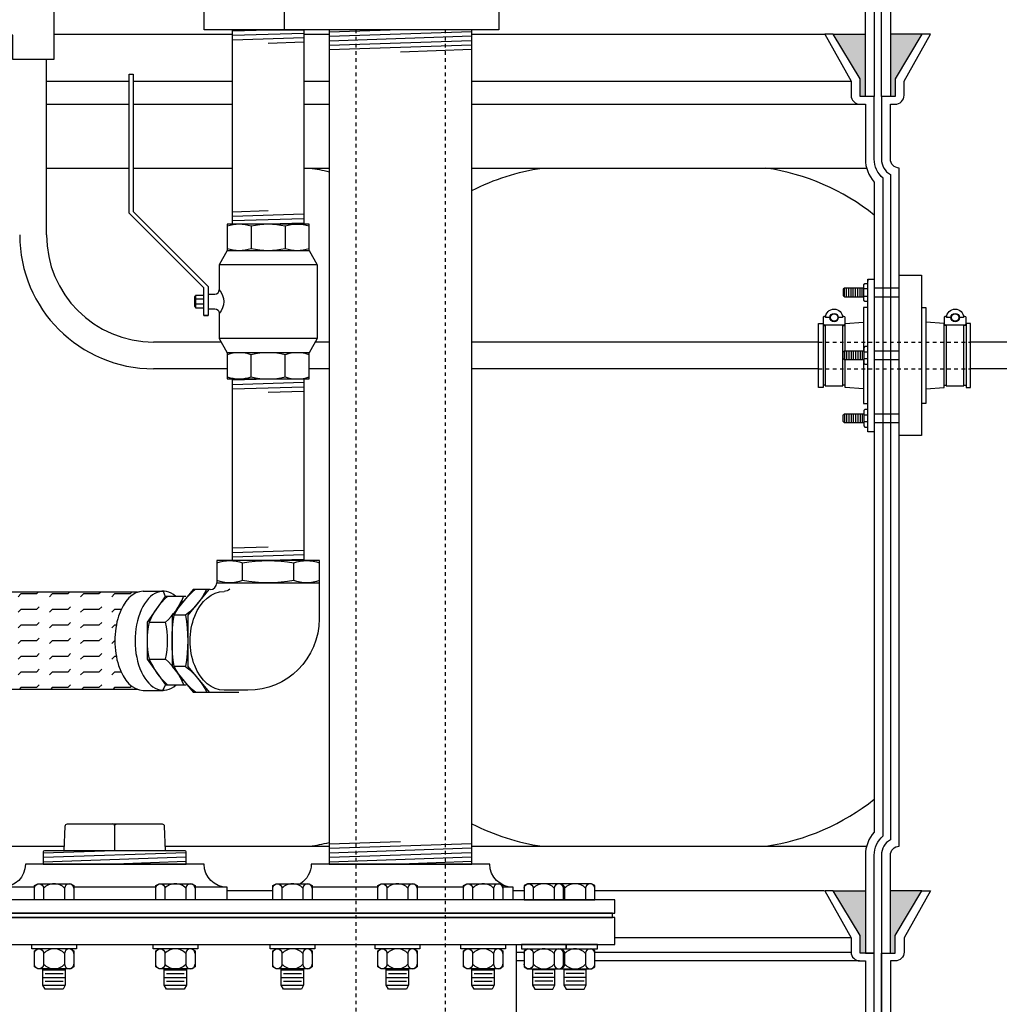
# Model space of a CAD drawing. Extents: x -169 to 7270, y -140 to 2984.
# Tile 437 of 656: x 1868 to 1896, y 919 to 946. Entities that reach past the tile are written whole.
import ezdxf

# ---------------------------------------------------------------- set-up
doc = ezdxf.new("R2010")
doc.units = 0
doc.header["$MEASUREMENT"] = 0
doc.header["$PDSIZE"] = 1
doc.linetypes.add('HIDDEN5', pattern=[0.05, 0.025, -0.025])
doc.layers.get('DEFPOINTS').update_dxf_attribs({"linetype": 'CONTINUOUS'})
for name, color, linetype in [('BOOT-CONDUIT', 1, 'CONTINUOUS'), ('CONDUIT', 2, 'CONTINUOUS'), ('DIM', 3, 'CONTINUOUS'), ('FLEXHOSE-2', 3, 'CONTINUOUS'), ('FLEXHOSE-2-HATCH', 2, 'CONTINUOUS'), ('FRP-COLLAR', 1, 'CONTINUOUS'), ('FRP-SUMP', 2, 'CONTINUOUS'), ('GALV-2-ELL', 3, 'CONTINUOUS'), ('GALV-2-PIPE', 3, 'CONTINUOUS'), ('GALV-2-VALVE', 3, 'CONTINUOUS'), ('GALV-4-PIPE', 4, 'CONTINUOUS'), ('PEAGRAVEL-HATCH', 3, 'CONTINUOUS'), ('SUB-PUMP', 4, 'CONTINUOUS'), ('TANK-BUNG-OPENING-4', 3, 'CONTINUOUS'), ('TANK-MANWAY', 5, 'CONTINUOUS'), ('TANK-MANWAY-BOLT', 7, 'CONTINUOUS')]:
    doc.layers.add(name, color=color, linetype=linetype)
doc.styles.add('SIMPLEX', font='simplex')
doc.dimstyles.new('DIM64', dxfattribs={"dimscale": 64, "dimtxt": 0.09375, "dimasz": 0.09375, "dimexe": 0.0625, "dimexo": 0.0625, "dimgap": 0.046875, "dimtad": 1, "dimdec": 4, "dimzin": 3, "dimdsep": 46, "dimlunit": 4, "dimtxsty": 'SIMPLEX', "dimcen": 0, "dimclrd": 256, "dimclre": 256, "dimclrt": 256, "dimadec": 0, "dimazin": 0, "dimtfac": 1, "dimtdec": 4, "dimtmove": 0, "dimatfit": 3, "dimfxl": 1, "dimfrac": 2, "dimtolj": 1, "dimtzin": 0, "dimarcsym": 0})

# ---------------------------------------------------------------- blocks, each defined once
blk = doc.blocks.new('*D113')
at = {"layer": 'DEFPOINTS', "color": 0, "transparency": 16777216}
for p in [(1368.547, 978.296), (2031.773, 978.015), (1368.547, 700.523)]:
    blk.add_point(p, dxfattribs=at)
at = {"layer": 'DIM', "lineweight": -2, "transparency": 16777216}
for p, q in [((1368.547, 974.296), (1368.547, 696.523)), ((2031.773, 974.015), (2031.773, 696.523)), ((2025.773, 700.523), (1374.547, 700.523))]:
    blk.add_line(p, q, dxfattribs=at)
at = {"layer": 'DIM', "transparency": 16777216}
for points in [[(1374.547, 701.523), (1374.547, 699.523), (1368.547, 700.523)], [(2025.773, 701.523), (2025.773, 699.523), (2031.773, 700.523)]]:
    blk.add_solid(points, dxfattribs=at)
at = {"layer": 'DIM', "transparency": 16777216, "insert": (1700.16, 708.095), "char_height": 6, "attachment_point": 5, "style": 'SIMPLEX'}
blk.add_mtext('\\A1;55\'-3 1/4" (F.V. TANK SLAB)', dxfattribs=at)

msp = doc.modelspace()

# ---------------------------------------------------------------- hatches: boundary and pattern name
at = {"layer": 'FLEXHOSE-2-HATCH', "linetype": 'Continuous'}
h = msp.add_hatch(dxfattribs=at)
h.set_pattern_fill('FLEX', color=256, scale=1.75, angle=180, style=0)
h.set_pattern_definition([(180, (479.41583, 928.7775), (1e-13, -0.4375), [0.4375, -0.4375]), (225, (478.97833, 928.7775), (1e-13, -0.4375), [0.109375, -0.39996843, 0.109375, -0.61871843])])
edge = h.paths.add_edge_path()
edge.add_ellipse((1871.90129, 928.77749), major_axis=(0, 1.388), ratio=0.56943366, start_angle=371.528606, end_angle=528.471394, ccw=False)
edge.add_line((1871.74332, 930.13749), (1866.08249, 930.13749))
edge.add_ellipse((1866.08249, 928.77749), major_axis=(0, -1.36), ratio=0.58361635, start_angle=180, end_angle=360)
edge.add_line((1866.08249, 927.41749), (1871.74332, 927.41749))
at = {"layer": 'FRP-SUMP'}
for points in [[(1891.222, 945.77096), (1892.122, 945.77096), (1892.122, 944.02096), (1891.972, 944.02096), (1891.972, 944.52096)], [(1892.822, 945.77096), (1893.70545, 945.77096), (1892.95545, 944.52096), (1892.95545, 944.02096), (1892.822, 944.02096)], [(1891.222, 921.77328), (1892.122, 921.77328), (1892.122, 920.02328), (1891.972, 920.02328), (1891.972, 920.52328)], [(1892.822, 921.77328), (1893.70545, 921.77328), (1892.95545, 920.52328), (1892.95545, 920.02328), (1892.822, 920.02328)]]:
    msp.add_hatch(color=256, dxfattribs=at).paths.add_polyline_path(points)
at = {"layer": 'PEAGRAVEL-HATCH'}
h = msp.add_hatch(dxfattribs=at)
h.set_pattern_fill('AR-SAND', color=256, scale=7.5, style=0)
h.set_pattern_definition([(37.5, (1889.872, 854.523), (-0.47245, 14.4512), [0, -11.4, 0, -12.75, 0, -12.1875]), (7.5, (1889.872, 854.523), (13.2733, 21.166), [0, -6.15, 0, -10.275, 0, -3.9375]), (327.5, (1880.647, 854.523), (23.3561, 0.0424), [0, -3.75, 0, -13.5, 0, -17.625]), (317.5, (1880.647, 854.523), (22.546, 6.5826), [0, -1.875, 0, -8.85, 0, -10.125])])
edge = h.paths.add_edge_path()
edge.add_line((1987.33799, 978.01471), (1896.9817, 978.01471))
edge.add_line((1896.9817, 978.01471), (1896.9817, 976.75093))
edge.add_line((1896.9817, 976.75093), (1896.96718, 973.7036))
edge.add_line((1896.96718, 973.7036), (1892.83605, 973.7036))
edge.add_line((1892.83605, 973.7036), (1892.83605, 930.05404))
edge.add_line((1892.83605, 930.05404), (1890.12181, 930.05404))
edge.add_arc((1890.77101, 930.05404), 0.6492, 180, 270)
edge.add_line((1890.77101, 929.40484), (1890.77101, 929.05328))
edge.add_line((1890.77101, 929.05328), (1893.58221, 929.05328))
edge.add_arc((1893.58221, 923.05328), 6, 0, 90, ccw=False)
edge.add_line((1899.58221, 923.05328), (1899.58221, 915.52328))
edge.add_line((1899.58221, 915.52328), (1900.62181, 915.52328))
edge.add_line((1900.62181, 915.52328), (1901.62181, 917.52328))
edge.add_line((1901.62181, 917.52328), (1906.62181, 917.52328))
edge.add_line((1906.62181, 917.52328), (1907.62181, 915.52328))
edge.add_line((1907.62181, 915.52328), (1912.15783, 915.52328))
edge.add_arc((1909.30536, 854.52328), 61.06666, 0, 87.3226925, ccw=False)
edge.add_line((1970.37201, 854.52328), (1972.12819, 854.52328))
edge.add_line((1972.12819, 854.52328), (1997.52254, 946.07721))
edge.add_line((1997.52254, 946.07721), (1987.33799, 946.07721))
edge.add_line((1987.33799, 946.07721), (1987.33799, 978.01471))

# ---------------------------------------------------------------- linework, layer by layer
at = {"layer": 'BOOT-CONDUIT', "color": 7}
for p, q in [((1891.53406, 938.40993), (1891.53406, 938.65743)), ((1891.59656, 938.40993), (1891.59656, 938.65743)), ((1891.65906, 938.40993), (1891.65906, 938.65743)), ((1891.72156, 938.40993), (1891.72156, 938.65743)), ((1891.78406, 938.40993), (1891.78406, 938.65743)), ((1891.84656, 938.40993), (1891.84656, 938.65743)), ((1891.90906, 938.40993), (1891.90906, 938.65743)), ((1891.97156, 938.40993), (1891.97156, 938.65743)), ((1892.03406, 938.40993), (1892.03406, 938.65743)), ((1892.18905, 938.63317), (1892.08312, 938.63317)), ((1893.072, 938.65753), (1892.372, 938.65753)), ((1892.08312, 938.43418), (1892.18905, 938.43418)), ((1892.372, 938.41003), (1893.072, 938.41003)), ((1891.53406, 936.89585), (1891.53406, 936.64835)), ((1891.59656, 936.89585), (1891.59656, 936.64835)), ((1891.65906, 936.89585), (1891.65906, 936.64835)), ((1891.72156, 936.89585), (1891.72156, 936.64835)), ((1891.78406, 936.89585), (1891.78406, 936.64835)), ((1891.84656, 936.89585), (1891.84656, 936.64835)), ((1891.90906, 936.89585), (1891.90906, 936.64835)), ((1891.97156, 936.89585), (1891.97156, 936.64835)), ((1892.03406, 936.89585), (1892.03406, 936.64835)), ((1892.08312, 936.8716), (1892.18905, 936.8716)), ((1892.18905, 936.67261), (1892.08312, 936.67261)), ((1892.372, 936.89575), (1893.072, 936.89575)), ((1893.072, 936.64825), (1892.372, 936.64825)), ((1891.53406, 935.13428), (1891.53406, 934.88678)), ((1891.59656, 935.13428), (1891.59656, 934.88678)), ((1891.65906, 935.13428), (1891.65906, 934.88678)), ((1891.72156, 935.13428), (1891.72156, 934.88678)), ((1891.78406, 935.13428), (1891.78406, 934.88678)), ((1891.84656, 935.13428), (1891.84656, 934.88678)), ((1891.90906, 935.13428), (1891.90906, 934.88678)), ((1891.97156, 935.13428), (1891.97156, 934.88678)), ((1892.03406, 935.13428), (1892.03406, 934.88678)), ((1892.08312, 935.11002), (1892.18905, 935.11002)), ((1892.372, 935.13418), (1893.072, 935.13418)), ((1892.18905, 934.91103), (1892.08312, 934.91103)), ((1893.072, 934.88668), (1892.372, 934.88668))]:
    msp.add_line(p, q, dxfattribs=at)
at = {"layer": 'BOOT-CONDUIT', "linetype": 'Continuous'}
for p, q in [((1890.9359, 937.60742), (1890.99778, 937.60742)), ((1891.49278, 937.60742), (1891.55465, 937.60742)), ((1894.38702, 937.60742), (1894.32514, 937.60742)), ((1894.94389, 937.60742), (1894.88201, 937.60742)), ((1890.99778, 935.93679), (1890.9359, 935.93679)), ((1891.55465, 935.93679), (1891.49278, 935.93679)), ((1894.32514, 935.93679), (1894.38702, 935.93679)), ((1894.88201, 935.93679), (1894.94389, 935.93679))]:
    msp.add_line(p, q, dxfattribs=at)
at = {"layer": 'BOOT-CONDUIT'}
msp.add_lwpolyline([(1892.18905, 938.91063), (1892.372, 938.91063), (1892.372, 934.63383), (1892.18905, 934.63383), (1892.18905, 938.91063), (1892.18905, 938.85519)], dxfattribs=at)
at = {"layer": 'BOOT-CONDUIT', "linetype": 'Continuous'}
for points in [[(1893.072, 934.52913), (1893.072, 939.01507), (1893.69075, 939.01507), (1893.69075, 934.52913)], [(1890.9359, 935.87492), (1890.81215, 935.87492), (1890.81215, 937.66929), (1890.9359, 937.66929), (1890.9359, 937.60742), (1890.9359, 935.93679)], [(1895.06764, 935.87492), (1895.06764, 937.66929), (1894.94389, 937.66929), (1894.94389, 937.60742), (1894.94389, 935.93679), (1894.94389, 935.87492)]]:
    msp.add_lwpolyline(points, close=True, dxfattribs=at)
at = {"layer": 'BOOT-CONDUIT', "color": 7}
for points in [[(1892.08312, 938.65743), (1891.53406, 938.65743), (1891.50312, 938.62649), (1891.50312, 938.44087), (1891.50584, 938.43815), (1891.53406, 938.40993), (1892.08312, 938.40993)], [(1892.18905, 938.28619), (1892.10226, 938.28619), (1892.08312, 938.31934), (1892.08312, 938.74801), (1892.10226, 938.78117), (1892.18905, 938.78117)], [(1890.99778, 937.62325), (1890.99778, 935.92095), (1891.49278, 935.92095), (1891.49278, 937.62325)], [(1894.38702, 937.62325), (1894.38702, 935.92095), (1894.88201, 935.92095), (1894.88201, 937.62325)], [(1892.18905, 937.0196), (1892.10226, 937.0196), (1892.08312, 936.98644), (1892.08312, 936.55777), (1892.10226, 936.52461), (1892.18905, 936.52461)], [(1892.08312, 936.64835), (1891.53406, 936.64835), (1891.50312, 936.67929), (1891.50312, 936.86492), (1891.50584, 936.86763), (1891.53406, 936.89585), (1892.08312, 936.89585)], [(1892.08312, 934.88678), (1891.53406, 934.88678), (1891.50312, 934.91771), (1891.50312, 935.10334), (1891.50584, 935.10606), (1891.53406, 935.13428), (1892.08312, 935.13428)], [(1892.18905, 935.25802), (1892.10226, 935.25802), (1892.08312, 935.22486), (1892.08312, 934.79619), (1892.10226, 934.76303), (1892.18905, 934.76303)]]:
    msp.add_lwpolyline(points, dxfattribs=at)
for points in [[(1891.12648, 937.83115), (1891.00768, 937.83115, -1), (1891.48288, 937.83115), (1891.36408, 937.83115)], [(1894.51571, 937.83115), (1894.39692, 937.83115, -1), (1894.87212, 937.83115), (1894.75332, 937.83115)], [(1891.47729, 937.8824, 0.35187184), (1891.49179, 937.87076), (1891.51103, 937.87076, -0.41421356), (1891.54228, 937.83893), (1891.54228, 937.6545, -0.41421356), (1891.51045, 937.62325), (1890.97953, 937.62325, -0.41421341), (1890.94828, 937.65508), (1890.94828, 937.83951, -0.41421372), (1890.98011, 937.87076), (1890.99877, 937.87076, 0.35188198), (1891.01327, 937.8824)], [(1894.86652, 937.8824, 0.35187184), (1894.88102, 937.87076), (1894.90026, 937.87076, -0.41421356), (1894.93151, 937.83893), (1894.93151, 937.6545, -0.41421356), (1894.89969, 937.62325), (1894.36877, 937.62325, -0.41421341), (1894.33751, 937.65508), (1894.33751, 937.83951, -0.41421372), (1894.36934, 937.87076), (1894.38801, 937.87076, 0.35188198), (1894.40251, 937.8824)]]:
    msp.add_lwpolyline(points, format="xyb", dxfattribs=at)
at = {"layer": 'BOOT-CONDUIT', "linetype": 'Continuous'}
for points in [[(1892.18905, 938.11788), (1892.0653, 938.11788), (1892.0653, 936.89585)], [(1893.69075, 938.11788), (1893.8145, 938.11788), (1893.8145, 935.42632), (1893.69075, 935.42632)], [(1891.55465, 936.89585), (1891.55465, 937.60742), (1891.55465, 937.66929), (1892.0653, 937.705)], [(1893.8145, 935.83921), (1894.32514, 935.87492), (1894.32514, 937.60742), (1894.32514, 937.66929), (1893.8145, 937.705)], [(1892.0653, 935.83921), (1891.55465, 935.87492), (1891.55465, 936.64835)], [(1892.0653, 936.64835), (1892.0653, 935.42632), (1892.18905, 935.42632)]]:
    msp.add_lwpolyline(points, dxfattribs=at)
at = {"layer": 'BOOT-CONDUIT', "color": 7}
for centre in [(1891.24528, 937.83115), (1894.63452, 937.83115)]:
    msp.add_circle(centre, 0.1188, dxfattribs=at)
at = {"layer": 'BOOT-CONDUIT', "color": 8}
for centre in [(1891.24528, 937.83115), (1894.63452, 937.83115)]:
    msp.add_circle(centre, 0.10296, dxfattribs=at)
at = {"layer": 'CONDUIT'}
for p, q in [((1869.19663, 940.1471), (1869.19663, 945.07395)), ((1874.09141, 937.1471), (1872.19663, 937.1471)), ((1877.10776, 937.1471), (1876.71568, 937.1471)), ((1890.81215, 937.1471), (1881.10776, 937.1471)), ((1906.45836, 937.1471), (1895.06764, 937.1471)), ((1874.25678, 936.3971), (1872.19663, 936.3971)), ((1877.10776, 936.3971), (1876.55032, 936.3971)), ((1890.81215, 936.3971), (1881.10776, 936.3971)), ((1906.45836, 936.3971), (1895.06764, 936.3971))]:
    msp.add_line(p, q, dxfattribs=at)
at = {"layer": 'CONDUIT', "color": 7, "linetype": 'HIDDEN5'}
for p, q in [((1890.81215, 937.1471), (1895.06764, 937.1471)), ((1890.81215, 936.3971), (1895.06764, 936.3971))]:
    msp.add_line(p, q, dxfattribs=at)
at = {"layer": 'CONDUIT'}
msp.add_lwpolyline([(1868.24071, 947.62631), (1867.29787, 946.68347), (1868.24071, 945.74064), (1868.24071, 945.07395), (1869.40741, 945.07395), (1869.40741, 947.90737), (1868.24071, 947.90737)], close=True, dxfattribs=at)
for radius in [3.75, 3]:
    msp.add_arc((1872.19663, 940.1471), radius, 180, 270, dxfattribs=at)
at = {"layer": 'FLEXHOSE-2', "linetype": 'Continuous'}
for p, q in [((1871.74332, 930.13749), (1866.08249, 930.13749)), ((1871.90129, 930.1655), (1872.46675, 930.1655)), ((1872.46675, 930.1655), (1872.52061, 930.02243)), ((1872.45565, 927.38963), (1872.5249, 927.53958)), ((1871.74332, 927.41749), (1866.08249, 927.41749)), ((1871.90129, 927.38949), (1872.46675, 927.38949))]:
    msp.add_line(p, q, dxfattribs=at)
at = {"layer": 'FLEXHOSE-2', "color": 7, "linetype": 'Continuous'}
for p, q in [((1872.07318, 929.29522), (1872.52632, 929.29522)), ((1872.07318, 928.26679), (1872.52632, 928.26679))]:
    msp.add_line(p, q, dxfattribs=at)
at = {"layer": 'FLEXHOSE-2', "linetype": 'Continuous'}
msp.add_lwpolyline([(1873.09875, 930.02243), (1872.52061, 930.02243), (1872.01068, 929.29522), (1872.01068, 928.26679), (1872.5249, 927.53958), (1873.10303, 927.53958)], dxfattribs=at)
at = {"layer": 'FLEXHOSE-2', "color": 7, "linetype": 'Continuous'}
for centre, radius, start, end in [((1873.87463, 928.57441), 1.94031, 131.730289, 158.19215), ((1871.2348, 930.74325), 1.94031, 311.730289, 338.19215), ((1874.15727, 928.781), 2.14659, 166.140032, 193.859968), ((1870.44222, 928.781), 2.14659, 346.140032, 13.859968), ((1873.88555, 929.00292), 1.95616, 202.105494, 228.423286), ((1871.25234, 926.82054), 1.92734, 21.905113, 48.623666)]:
    msp.add_arc(centre, radius, start, end, dxfattribs=at)
at = {"layer": 'FLEXHOSE-2', "linetype": 'Continuous'}
for centre, major_axis, start_param, end_param in [((1872.46675, 928.77749), (0, 1.388), -0.45802338, 3.61093147), ((1871.90129, 928.77749), (0, -1.388), 3.14159265, 6.28318531)]:
    msp.add_ellipse(centre, major_axis=major_axis, ratio=0.56943366, start_param=start_param, end_param=end_param, dxfattribs=at)
at = {"layer": 'FRP-COLLAR', "color": 7, "linetype": 'Continuous'}
for p, q in [((1875.53266, 921.77328), (1874.25696, 921.77328)), ((1882.56818, 921.77328), (1882.25696, 921.77328)), ((1890.97123, 921.77328), (1884.54653, 921.77328)), ((1891.70776, 920.45804), (1885.10776, 920.45804)), ((1882.35776, 920.05969), (1882.56818, 920.05969)), ((1884.54653, 920.05969), (1891.70776, 920.05969)), ((1882.56818, 919.80969), (1882.35776, 919.80969)), ((1891.95776, 919.80969), (1884.54653, 919.80969))]:
    msp.add_line(p, q, dxfattribs=at)
at = {"layer": 'FRP-COLLAR'}
for points in [[(1892.37201, 915.52328), (1892.37201, 920.02328), (1892.12201, 920.02328), (1891.97201, 920.02328), (1891.97201, 920.52328), (1891.22201, 921.77328), (1890.98548, 921.77328), (1891.72201, 920.45804), (1891.72201, 920.05969, 0.41421356), (1891.97201, 919.80969), (1892.12201, 919.80969), (1892.12201, 915.52328)], [(1892.57201, 915.52328), (1892.57201, 920.02328), (1892.57201, 917.52328), (1892.57201, 920.02328), (1892.57201, 917.52328), (1892.57201, 920.02328), (1892.82201, 920.02328), (1892.95547, 920.02328), (1892.95547, 920.52328), (1893.70547, 921.77328), (1893.942, 921.77328), (1893.20547, 920.45804), (1893.20547, 920.05969, -0.41421356), (1892.95547, 919.80969), (1892.82201, 919.80969), (1892.82201, 915.52328)]]:
    msp.add_lwpolyline(points, format="xyb", close=True, dxfattribs=at)
at = {"layer": 'FRP-SUMP', "color": 7, "linetype": 'Continuous'}
for p, q in [((1869.40741, 945.77093), (1874.40355, 945.77093)), ((1876.40355, 945.77093), (1877.10776, 945.77093)), ((1881.10776, 945.77093), (1890.98547, 945.77093)), ((1869.19663, 944.45569), (1871.50955, 944.45569)), ((1871.61892, 944.45569), (1874.40355, 944.45569)), ((1876.40355, 944.45569), (1877.10776, 944.45569)), ((1881.10776, 944.45569), (1891.722, 944.45569)), ((1869.19663, 943.80734), (1871.50955, 943.80734)), ((1871.61892, 943.80734), (1874.40355, 943.80734)), ((1876.40355, 943.80734), (1877.10776, 943.80734)), ((1881.10776, 943.80734), (1891.972, 943.80734))]:
    msp.add_line(p, q, dxfattribs=at)
at = {"layer": 'FRP-SUMP'}
for p, q in [((1891.222, 945.77096), (1892.122, 945.77096)), ((1893.70545, 945.77096), (1892.822, 945.77096)), ((1891.222, 921.77328), (1892.122, 921.77328)), ((1893.70545, 921.77328), (1892.822, 921.77328))]:
    msp.add_line(p, q, dxfattribs=at)
at = {"layer": 'FRP-SUMP', "color": 7}
for p, q in [((1869.19663, 942.02093), (1871.50955, 942.02093)), ((1871.61892, 942.02093), (1874.40355, 942.02093)), ((1876.40355, 942.02093), (1877.10776, 942.02093)), ((1881.10776, 942.02093), (1892.15548, 942.02093)), ((1864.51671, 923.02324), (1869.69881, 923.02324)), ((1872.51671, 923.02324), (1877.10776, 923.02324)), ((1881.10776, 923.02324), (1892.15548, 923.02324))]:
    msp.add_line(p, q, dxfattribs=at)
at = {"layer": 'FRP-SUMP'}
for points in [[(1886.36488, 970.78161), (1886.36488, 961.06138, -0.01036772), (1891.62825, 958.8593, -0.29672907), (1892.372, 957.71641), (1892.372, 944.02096), (1892.122, 944.02096), (1892.122, 957.71641, 0.29672907), (1891.527, 958.63072, 0.01067744), (1886.11488, 960.8911), (1886.11488, 971.03161)], [(1887.36488, 971.03161), (1887.36835, 961.19658, -0.00822165), (1891.57811, 959.35408, -0.33671624), (1892.822, 957.71641), (1892.822, 944.02096), (1892.572, 944.02096), (1892.572, 957.71641, 0.29672907), (1891.70925, 959.04216, 0.0090466), (1887.11488, 960.97863), (1887.11488, 970.78161)]]:
    msp.add_lwpolyline(points, format="xyb", dxfattribs=at)
for points in [[(1892.372, 920.02328), (1892.372, 922.77328, -0.22167085), (1892.622, 923.30947), (1892.622, 941.73477, -0.22167085), (1892.372, 942.27096), (1892.372, 944.02096), (1892.122, 944.02096), (1891.972, 944.02096), (1891.972, 944.52096), (1891.222, 945.77096), (1890.98547, 945.77096), (1891.722, 944.45572), (1891.722, 944.05737, 0.41421356), (1891.972, 943.80737), (1892.122, 943.80737), (1892.122, 942.27096, 0.18776323), (1892.372, 941.6287), (1892.372, 923.41554, 0.18776323), (1892.122, 922.77328), (1892.122, 920.02328), (1892.372, 920.02328)], [(1892.572, 944.02096), (1892.572, 942.27096, 0.26794919), (1892.822, 941.83794), (1892.822, 923.20629, 0.26794919), (1892.572, 922.77328), (1892.572, 920.02328), (1892.822, 920.02328), (1892.822, 922.77328, -0.41421356), (1893.072, 923.02328), (1893.072, 942.02096), (1893.072, 942.02096, -0.41421356), (1892.822, 942.27096), (1892.822, 943.80737), (1892.95545, 943.80737, 0.41421356), (1893.20545, 944.05737), (1893.20545, 944.45572), (1893.94198, 945.77096), (1893.70545, 945.77096), (1892.95545, 944.52096), (1892.95545, 944.02096), (1892.822, 944.02096), (1892.572, 944.02096), (1892.572, 944.02096), (1892.572, 944.02096), (1892.572, 944.02096)]]:
    msp.add_lwpolyline(points, format="xyb", close=True, dxfattribs=at)
at = {"layer": 'FRP-SUMP', "color": 7}
for points in [[(1876.57048, 942.02093, -0.02150268), (1877.10776, 941.9174, -0.02150268)], [(1881.10776, 941.39225, -0.08149294), (1883.07048, 942.02093)], [(1881.10776, 923.65192, 0.08149294), (1883.07048, 923.02324)], [(1876.57048, 923.02324, 0.02150268), (1877.10776, 923.12677, 0.02150268)]]:
    msp.add_lwpolyline(points, format="xyb", dxfattribs=at)
for centre, start, end in [((1888.40471, 935.72543), 51.438905, 81.557052), ((1888.40471, 929.31874), 278.442948, 308.561095)]:
    msp.add_arc(centre, 6.36447, start, end, dxfattribs=at)
at = {"layer": 'GALV-2-ELL', "color": 7, "linetype": 'Continuous'}
for p, q in [((1874.68411, 930.46331), (1874.68411, 930.96266)), ((1876.12011, 930.46331), (1876.12011, 930.96266)), ((1873.08993, 929.49527), (1872.77345, 929.49527)), ((1873.08993, 928.05927), (1872.77345, 928.05927))]:
    msp.add_line(p, q, dxfattribs=at)
for points in [[(1873.96754, 930.96266, -0.17443208), (1874.68411, 930.96266, -0.08704547), (1876.12011, 930.96266, -0.17373472), (1876.83955, 930.96266)], [(1876.83955, 930.46331, -0.17372505), (1876.12011, 930.46331, -0.08704419), (1874.68411, 930.46331, -0.1744223), (1873.96754, 930.46331)], [(1873.36826, 927.33982, -0.10986798), (1872.77345, 928.05927, -0.08704694), (1872.77345, 929.49527, -0.11080762), (1873.36331, 930.21184)], [(1873.67979, 930.21184, -0.11080762), (1873.08993, 929.49527, -0.08704694), (1873.08993, 928.05927, -0.10986798), (1873.68475, 927.33982)]]:
    msp.add_lwpolyline(points, format="xyb", dxfattribs=at)
at = {"layer": 'GALV-2-ELL', "linetype": 'Continuous'}
msp.add_lwpolyline([(1873.96754, 930.40081), (1876.83955, 930.40081), (1876.83955, 931.02516), (1873.96754, 931.02516)], close=True, dxfattribs=at)
for points in [[(1876.83047, 930.39914), (1876.83047, 929.39028, -0.41421356), (1874.83047, 927.39028), (1874.71565, 927.39028), (1874.16873, 927.39028)], [(1874.32881, 930.22091, -0.13415727), (1874.16873, 930.16138)]]:
    msp.add_lwpolyline(points, format="xyb", dxfattribs=at)
for points in [[(1873.74229, 930.21184), (1873.30081, 930.21184), (1872.71095, 929.49527), (1872.71095, 928.05927), (1873.30576, 927.33982), (1873.74725, 927.33982)], [(1873.7788, 930.21184), (1873.74229, 930.21184), (1873.15243, 929.49527), (1873.15243, 928.05927), (1873.74725, 927.33982), (1874.58348, 927.33982)]]:
    msp.add_lwpolyline(points, dxfattribs=at)
for centre, radius, start, end in [((1873.7788, 930.39914), 0.18731, 270.000196, 0), ((1873.08993, 929.49527), 2.273736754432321e-13, 87.057354, 180)]:
    msp.add_arc(centre, radius, start, end, dxfattribs=at)
at = {"layer": 'GALV-2-ELL', "linetype": 'Continuous', "extrusion": (0, 0, -1)}
msp.add_ellipse((1874.16873, 928.77583), major_axis=(0, 1.38555), ratio=0.68591791, start_param=3.14159265, end_param=6.28318531, dxfattribs=at)
at = {"layer": 'GALV-2-PIPE', "color": 7}
for p, q in [((1874.40355, 945.86423), (1875.40355, 945.89548)), ((1874.40355, 945.73923), (1876.40355, 945.80173)), ((1874.40355, 945.61423), (1876.40355, 945.67673)), ((1875.40355, 945.52048), (1876.40355, 945.55173)), ((1875.40355, 940.8196), (1874.40355, 940.78835)), ((1876.40355, 940.72585), (1874.40355, 940.66335)), ((1876.40355, 940.60085), (1874.40355, 940.53835)), ((1876.40355, 940.47585), (1875.40355, 940.4446)), ((1874.40352, 936.08335), (1875.40352, 936.1146)), ((1874.40352, 935.95835), (1876.40352, 936.02085)), ((1874.40352, 935.83335), (1876.40352, 935.89585)), ((1875.40352, 935.7396), (1876.40352, 935.77085)), ((1875.40355, 931.40016), (1874.40355, 931.36891)), ((1876.40355, 931.30641), (1874.40355, 931.24391)), ((1876.40355, 931.18141), (1874.40355, 931.11891)), ((1876.40355, 931.05641), (1875.40355, 931.02516))]:
    msp.add_line(p, q, dxfattribs=at)
at = {"layer": 'GALV-2-PIPE', "linetype": 'Continuous'}
for points in [[(1876.40355, 945.89548), (1876.40355, 940.4446), (1874.40355, 940.4446), (1874.40355, 945.89548)], [(1876.40355, 936.1146), (1876.40355, 931.02516), (1874.40355, 931.02516), (1874.40355, 936.1146)]]:
    msp.add_lwpolyline(points, close=True, dxfattribs=at)
at = {"layer": 'GALV-2-VALVE', "color": 7, "linetype": 'Continuous'}
for p, q in [((1874.9291, 940.38837), (1874.9291, 939.7691)), ((1875.87799, 940.38837), (1875.87799, 939.7691)), ((1873.3392, 938.41862), (1873.34407, 938.14059)), ((1873.35367, 938.41862), (1873.35855, 938.14059)), ((1874.9291, 936.17083), (1874.9291, 936.79011)), ((1875.87799, 936.17083), (1875.87799, 936.79011))]:
    msp.add_line(p, q, dxfattribs=at)
at = {"layer": 'GALV-2-VALVE', "color": 2, "linetype": 'Continuous'}
for p, q in [((1876.77214, 939.30943), (1874.03496, 939.30943)), ((1873.59746, 938.35157), (1873.36641, 938.35157)), ((1873.59746, 938.20763), (1873.36641, 938.20763)), ((1876.77214, 937.24977), (1874.03496, 937.24977))]:
    msp.add_line(p, q, dxfattribs=at)
at = {"layer": 'GALV-2-VALVE', "linetype": 'Continuous'}
msp.add_line((1873.59746, 937.89142), (1873.72134, 937.89142), dxfattribs=at)
for points in [[(1873.59746, 937.89142), (1873.59746, 938.66779), (1871.50955, 940.7557), (1871.50955, 944.6496), (1871.61892, 944.6496), (1871.61892, 940.801), (1873.72134, 938.69858), (1873.72134, 937.89142)], [(1876.55032, 936.84634), (1874.25678, 936.84634), (1874.25678, 936.1146), (1876.55032, 936.1146)]]:
    msp.add_lwpolyline(points, close=True, dxfattribs=at)
for points in [[(1876.55032, 940.4446), (1874.25678, 940.4446), (1874.25678, 939.71287), (1876.55032, 939.71287), (1876.55032, 940.4446)], [(1876.55032, 939.71287), (1876.77214, 939.30943), (1876.77214, 937.24977), (1876.55032, 936.84634)], [(1873.59746, 938.45335), (1873.36641, 938.45335), (1873.36641, 938.10585), (1873.59746, 938.10585)]]:
    msp.add_lwpolyline(points, dxfattribs=at)
at = {"layer": 'GALV-2-VALVE', "color": 7, "linetype": 'Continuous'}
for points in [[(1876.54896, 940.38837, 0.16298639), (1875.87799, 940.38837, 0.11763439), (1874.9291, 940.38837, 0.16735506), (1874.25814, 940.38837)], [(1874.25814, 939.7691, 0.16735506), (1874.9291, 939.7691, 0.11763439), (1875.87799, 939.7691, 0.16298639), (1876.54896, 939.7691)], [(1876.54896, 936.79011, 0.16735506), (1875.87799, 936.79011, 0.11763439), (1874.9291, 936.79011, 0.16298639), (1874.25814, 936.79011)], [(1874.25814, 936.17083, 0.16298639), (1874.9291, 936.17083, 0.11763439), (1875.87799, 936.17083, 0.16735506), (1876.54896, 936.17083)]]:
    msp.add_lwpolyline(points, format="xyb", dxfattribs=at)
at = {"layer": 'GALV-2-VALVE', "linetype": 'Continuous'}
for points in [[(1874.25678, 939.71287), (1874.03496, 939.30943), (1874.03496, 938.6096, -0.37862889), (1874.03496, 937.9496), (1874.03496, 937.24977), (1874.25678, 936.84634)], [(1873.72134, 938.4846), (1873.90996, 938.4846, 0.41421356), (1874.03496, 938.6096)], [(1873.72134, 938.0746), (1873.90996, 938.0746, -0.41421356), (1874.03496, 937.9496)]]:
    msp.add_lwpolyline(points, format="xyb", dxfattribs=at)
at = {"layer": 'GALV-2-VALVE', "color": 2, "linetype": 'Continuous'}
msp.add_lwpolyline([(1873.36641, 938.41862), (1873.3392, 938.41862), (1873.3392, 938.14059), (1873.36641, 938.14059)], dxfattribs=at)
at = {"layer": 'GALV-4-PIPE', "color": 7}
for p, q in [((1879.10776, 945.89548), (1877.10776, 945.82812)), ((1881.10776, 945.83778), (1877.10776, 945.70305)), ((1881.10776, 945.71271), (1877.10776, 945.57798)), ((1881.10776, 945.58764), (1877.10776, 945.4529)), ((1881.10776, 945.46257), (1877.10776, 945.32783)), ((1881.10776, 945.3375), (1879.10776, 945.27013)), ((1879.10776, 923.1486), (1877.10776, 923.08123)), ((1871.10776, 922.89699), (1869.10776, 922.82963)), ((1881.10776, 923.09089), (1877.10776, 922.95616)), ((1881.10776, 922.96582), (1877.10776, 922.83109)), ((1873.10776, 922.83978), (1869.10776, 922.70504)), ((1873.10776, 922.71519), (1869.10776, 922.58046)), ((1873.10776, 922.59061), (1871.10776, 922.52324)), ((1881.10776, 922.84075), (1877.10776, 922.70602)), ((1881.10776, 922.71568), (1877.10776, 922.58095)), ((1881.10776, 922.59061), (1879.10776, 922.52324))]:
    msp.add_line(p, q, dxfattribs=at)
at = {"layer": 'GALV-4-PIPE'}
msp.add_lwpolyline([(1877.10776, 945.89548), (1877.10776, 922.52328), (1881.10776, 922.52328), (1881.10776, 945.89548)], close=True, dxfattribs=at)
at = {"layer": 'GALV-4-PIPE', "color": 4, "linetype": 'Continuous'}
msp.add_lwpolyline([(1869.69355, 922.89699), (1869.7223, 923.58709, -0.40206867), (1869.78475, 923.64699), (1872.43077, 923.64699, -0.40206867), (1872.49322, 923.58709), (1872.52197, 922.89699)], format="xyb", dxfattribs=at)
at = {"layer": 'GALV-4-PIPE', "color": 7, "linetype": 'Continuous'}
for points in [[(1871.10776, 922.89699), (1871.10776, 923.58449, 0.41421356), (1871.04526, 923.64699)], [(1871.10776, 922.89699), (1871.10776, 923.58449, -0.41421356), (1871.17026, 923.64699)]]:
    msp.add_lwpolyline(points, format="xyb", dxfattribs=at)
at = {"layer": 'GALV-4-PIPE', "color": 4, "linetype": 'Continuous'}
msp.add_lwpolyline([(1873.10776, 922.52324), (1873.10776, 922.86574, 0.41421356), (1873.07651, 922.89699), (1869.13901, 922.89699, 0.41421356), (1869.10776, 922.86574), (1869.10776, 922.52324)], format="xyb", close=True, dxfattribs=at)
at = {"layer": 'SUB-PUMP', "color": 1, "linetype": 'HIDDEN5'}
for p, q in [((1877.85776, 945.89552), (1877.85776, 824.52328)), ((1880.35776, 945.89552), (1880.35776, 824.52328))]:
    msp.add_line(p, q, dxfattribs=at)
at = {"layer": 'SUB-PUMP', "linetype": 'Continuous'}
msp.add_lwpolyline([(1881.47776, 951.39548), (1881.47776, 947.11366), (1881.85776, 946.45549), (1881.85776, 945.89548), (1875.85777, 945.89548), (1875.85777, 946.45549), (1876.23777, 947.11366), (1876.23777, 950.56948)], dxfattribs=at)
at = {"layer": 'SUB-PUMP', "color": 3, "linetype": 'Continuous'}
msp.add_lwpolyline([(1875.85777, 945.89548), (1873.60777, 945.89548), (1873.60777, 946.70798)], dxfattribs=at)
at = {"layer": 'TANK-BUNG-OPENING-4', "linetype": 'Continuous'}
for p, q in [((1868.86093, 921.87408), (1867.95856, 921.87408)), ((1872.25462, 921.87408), (1869.96093, 921.87408)), ((1874.25696, 921.87408), (1873.35462, 921.87408)), ((1878.47167, 921.87408), (1876.63266, 921.87408)), ((1880.87137, 921.87408), (1879.57167, 921.87408)), ((1882.25696, 921.87408), (1881.97137, 921.87408))]:
    msp.add_line(p, q, dxfattribs=at)
for points in [[(1874.25696, 921.52328), (1874.25696, 921.87408, -0.41421356), (1873.60776, 922.52328), (1868.60776, 922.52328, -0.41421356), (1867.95856, 921.87408), (1867.95856, 921.52328)], [(1882.25696, 921.52328), (1882.25696, 921.87408, -0.41421356), (1881.60776, 922.52328), (1876.60776, 922.52328, -0.25818944), (1876.30347, 921.97328, -0.25818944)]]:
    msp.add_lwpolyline(points, format="xyb", dxfattribs=at)
at = {"layer": 'TANK-MANWAY', "linetype": 'Continuous'}
msp.add_line((1882.35776, 915.52328), (1882.35776, 920.27328), dxfattribs=at)
for points in [[(1885.10776, 921.14828), (1885.10776, 921.52328), (1857.10776, 921.52328), (1857.10776, 921.14828)], [(1885.10776, 920.27328), (1885.10776, 921.02328), (1857.10776, 921.02328), (1857.10776, 920.27328)], [(1885.04526, 921.02328), (1885.04526, 921.14828), (1857.17026, 921.14828), (1857.17026, 921.02328)]]:
    msp.add_lwpolyline(points, close=True, dxfattribs=at)
at = {"layer": 'TANK-MANWAY-BOLT', "linetype": 'Continuous'}
for p, q in [((1869.09843, 919.56454), (1869.72343, 919.56454)), ((1872.49212, 919.56454), (1873.11712, 919.56454)), ((1875.77016, 919.56454), (1876.39516, 919.56454)), ((1878.70917, 919.56454), (1879.33417, 919.56454)), ((1881.10887, 919.56454), (1881.73387, 919.56454)), ((1883.43068, 919.56454), (1882.80568, 919.56454)), ((1884.30903, 919.56454), (1883.68403, 919.56454)), ((1869.09843, 919.34804), (1869.72343, 919.34804)), ((1869.16093, 919.45629), (1869.66093, 919.45629)), ((1872.49212, 919.34804), (1873.11712, 919.34804)), ((1872.55462, 919.45629), (1873.05462, 919.45629)), ((1875.77016, 919.34804), (1876.39516, 919.34804)), ((1875.83266, 919.45629), (1876.33266, 919.45629)), ((1878.70917, 919.34804), (1879.33417, 919.34804)), ((1878.77167, 919.45629), (1879.27167, 919.45629)), ((1881.10887, 919.34804), (1881.73387, 919.34804)), ((1881.17137, 919.45629), (1881.67137, 919.45629)), ((1883.43068, 919.34804), (1882.80568, 919.34804)), ((1883.36818, 919.45629), (1882.86818, 919.45629)), ((1884.30903, 919.34804), (1883.68403, 919.34804)), ((1884.24653, 919.45629), (1883.74653, 919.45629)), ((1869.09843, 919.13153), (1869.72343, 919.13153)), ((1869.16093, 919.23978), (1869.66093, 919.23978)), ((1872.49212, 919.13153), (1873.11712, 919.13153)), ((1872.55462, 919.23978), (1873.05462, 919.23978)), ((1875.77016, 919.13153), (1876.39516, 919.13153)), ((1875.83266, 919.23978), (1876.33266, 919.23978)), ((1878.70917, 919.13153), (1879.33417, 919.13153)), ((1878.77167, 919.23978), (1879.27167, 919.23978)), ((1881.10887, 919.13153), (1881.73387, 919.13153)), ((1881.17137, 919.23978), (1881.67137, 919.23978)), ((1883.43068, 919.13153), (1882.80568, 919.13153)), ((1883.36818, 919.23978), (1882.86818, 919.23978)), ((1884.30903, 919.13153), (1883.68403, 919.13153)), ((1884.24653, 919.23978), (1883.74653, 919.23978))]:
    msp.add_line(p, q, dxfattribs=at)
for points in [[(1869.96093, 921.91912), (1869.96093, 921.52328), (1868.86093, 921.52328), (1868.86093, 921.91912), (1868.95473, 921.97328), (1869.86714, 921.97328)], [(1873.35462, 921.91912), (1873.35462, 921.52328), (1872.25462, 921.52328), (1872.25462, 921.91912), (1872.34841, 921.97328), (1873.26082, 921.97328)], [(1876.63266, 921.91912), (1876.63266, 921.52328), (1875.53266, 921.52328), (1875.53266, 921.91912), (1875.62645, 921.97328), (1876.53887, 921.97328)], [(1879.57167, 921.91912), (1879.57167, 921.52328), (1878.47167, 921.52328), (1878.47167, 921.91912), (1878.56547, 921.97328), (1879.47788, 921.97328)], [(1881.97137, 921.91912), (1881.97137, 921.52328), (1880.87137, 921.52328), (1880.87137, 921.91912), (1880.96516, 921.97328), (1881.87757, 921.97328)], [(1882.56818, 921.91912), (1882.56818, 921.52328), (1883.66818, 921.52328), (1883.66818, 921.91912), (1883.57438, 921.97328), (1882.66197, 921.97328)], [(1870.03593, 920.27328), (1870.03593, 920.14828), (1868.78593, 920.14828), (1868.78593, 920.27328)], [(1873.42962, 920.27328), (1873.42962, 920.14828), (1872.17961, 920.14828), (1872.17961, 920.27328)], [(1876.70766, 920.27328), (1876.70766, 920.14828), (1875.45766, 920.14828), (1875.45766, 920.27328)], [(1879.64667, 920.27328), (1879.64667, 920.14828), (1878.39667, 920.14828), (1878.39667, 920.27328)], [(1882.04637, 920.27328), (1882.04637, 920.14828), (1880.79637, 920.14828), (1880.79637, 920.27328)], [(1882.49318, 920.27328), (1882.49318, 920.14828), (1883.74318, 920.14828), (1883.74318, 920.27328)], [(1883.74318, 920.27328), (1883.74318, 920.14828), (1884.62153, 920.14828), (1884.62153, 920.27328)]]:
    msp.add_lwpolyline(points, close=True, dxfattribs=at)
for points in [[(1868.86093, 921.84515, -1), (1869.11718, 921.84515), (1869.11718, 921.52328)], [(1869.96093, 921.84515, 1), (1869.70468, 921.84515), (1869.70468, 921.52328)], [(1872.25461, 921.84515, -1), (1872.51087, 921.84515), (1872.51087, 921.52328)], [(1873.35462, 921.84515, 1), (1873.09837, 921.84515), (1873.09837, 921.52328)], [(1875.53266, 921.84515, -1), (1875.78891, 921.84515), (1875.78891, 921.52328)], [(1876.63266, 921.84515, 1), (1876.37641, 921.84515), (1876.37641, 921.52328)], [(1878.47167, 921.84515, -1), (1878.72792, 921.84515), (1878.72792, 921.52328)], [(1879.57167, 921.84515, 1), (1879.31542, 921.84515), (1879.31542, 921.52328)], [(1880.87137, 921.84515, -1), (1881.12762, 921.84515), (1881.12762, 921.52328)], [(1881.97137, 921.84515, 1), (1881.71512, 921.84515), (1881.71512, 921.52328)], [(1882.56818, 921.84515, -1), (1882.82443, 921.84515), (1882.82443, 921.52328)], [(1883.66818, 921.84515, 1), (1883.41193, 921.84515), (1883.41193, 921.52328)], [(1883.57438, 921.97328, -0.41482767), (1883.70278, 921.84515), (1883.70278, 921.52328)], [(1884.54653, 921.84515, 1), (1884.29028, 921.84515), (1884.29028, 921.52328)], [(1868.86093, 920.02015, -1), (1869.11718, 920.02015), (1869.11718, 919.7164, -1), (1868.86093, 919.7164)], [(1869.96093, 920.02015, 1), (1869.70468, 920.02015), (1869.70468, 919.7164, 1), (1869.96093, 919.7164)], [(1872.25462, 920.02015, -1), (1872.51087, 920.02015), (1872.51087, 919.7164, -1), (1872.25462, 919.7164)], [(1873.35461, 920.02015, 1), (1873.09836, 920.02015), (1873.09836, 919.7164, 1), (1873.35461, 919.7164)], [(1875.53266, 920.02015, -1), (1875.78891, 920.02015), (1875.78891, 919.7164, -1), (1875.53266, 919.7164)], [(1876.63266, 920.02015, 1), (1876.37641, 920.02015), (1876.37641, 919.7164, 1), (1876.63266, 919.7164)], [(1878.47167, 920.02015, -1), (1878.72792, 920.02015), (1878.72792, 919.7164, -1), (1878.47167, 919.7164)], [(1879.57167, 920.02015, 1), (1879.31542, 920.02015), (1879.31542, 919.7164, 1), (1879.57167, 919.7164)], [(1880.87137, 920.02015, -1), (1881.12762, 920.02015), (1881.12762, 919.7164, -1), (1880.87137, 919.7164)], [(1881.97137, 920.02015, 1), (1881.71512, 920.02015), (1881.71512, 919.7164, 1), (1881.97137, 919.7164)], [(1882.56818, 920.02015, -1), (1882.82443, 920.02015), (1882.82443, 919.7164, -1), (1882.56818, 919.7164)], [(1883.66818, 920.02015, 1), (1883.41193, 920.02015), (1883.41193, 919.7164, 1), (1883.66818, 919.7164)], [(1883.57438, 920.14828, -0.41482858), (1883.70278, 920.02015), (1883.70278, 919.7164, -0.41482819), (1883.57438, 919.58828, -0.41482819)], [(1884.54653, 920.02015, 1), (1884.29028, 920.02015), (1884.29028, 919.7164, 1), (1884.54653, 919.7164)]]:
    msp.add_lwpolyline(points, format="xyb", dxfattribs=at)
for points in [[(1883.66818, 921.52328), (1884.54653, 921.52328), (1884.54653, 921.91912), (1884.45273, 921.97328), (1883.54032, 921.97328)], [(1869.86714, 920.14828), (1869.96093, 920.09412), (1869.96093, 919.64243), (1869.86714, 919.58828), (1868.95473, 919.58828), (1868.86093, 919.64243), (1868.86093, 920.09412), (1868.95473, 920.14828)], [(1873.26082, 920.14828), (1873.35462, 920.09412), (1873.35462, 919.64243), (1873.26082, 919.58828), (1872.34841, 919.58828), (1872.25461, 919.64243), (1872.25461, 920.09412), (1872.34841, 920.14828)], [(1876.53887, 920.14828), (1876.63266, 920.09412), (1876.63266, 919.64243), (1876.53887, 919.58828), (1875.62645, 919.58828), (1875.53266, 919.64243), (1875.53266, 920.09412), (1875.62645, 920.14828)], [(1879.47788, 920.14828), (1879.57167, 920.09412), (1879.57167, 919.64243), (1879.47788, 919.58828), (1878.56547, 919.58828), (1878.47167, 919.64243), (1878.47167, 920.09412), (1878.56547, 920.14828)], [(1881.87757, 920.14828), (1881.97137, 920.09412), (1881.97137, 919.64243), (1881.87757, 919.58828), (1880.96516, 919.58828), (1880.87137, 919.64243), (1880.87137, 920.09412), (1880.96516, 920.14828)], [(1882.66197, 920.14828), (1882.56818, 920.09412), (1882.56818, 919.64243), (1882.66197, 919.58828), (1883.57438, 919.58828), (1883.66818, 919.64243), (1883.66818, 920.09412), (1883.57438, 920.14828)], [(1883.54032, 919.58828), (1884.45273, 919.58828), (1884.54653, 919.64243), (1884.54653, 920.09412), (1884.45273, 920.14828)], [(1869.72343, 919.58828), (1869.72343, 919.13153), (1869.66093, 919.02328), (1869.16093, 919.02328), (1869.09843, 919.13153), (1869.09843, 919.58828)], [(1873.11712, 919.58828), (1873.11712, 919.13153), (1873.05462, 919.02328), (1872.55462, 919.02328), (1872.49212, 919.13153), (1872.49212, 919.58828)], [(1876.39516, 919.58828), (1876.39516, 919.13153), (1876.33266, 919.02328), (1875.83266, 919.02328), (1875.77016, 919.13153), (1875.77016, 919.58828)], [(1879.33417, 919.58828), (1879.33417, 919.13153), (1879.27167, 919.02328), (1878.77167, 919.02328), (1878.70917, 919.13153), (1878.70917, 919.58828)], [(1881.73387, 919.58828), (1881.73387, 919.13153), (1881.67137, 919.02328), (1881.17137, 919.02328), (1881.10887, 919.13153), (1881.10887, 919.58828)], [(1882.80568, 919.58828), (1882.80568, 919.13153), (1882.86818, 919.02328), (1883.36818, 919.02328), (1883.43068, 919.13153), (1883.43068, 919.58828)], [(1883.68403, 919.58828), (1883.68403, 919.13153), (1883.74653, 919.02328), (1884.24653, 919.02328), (1884.30903, 919.13153), (1884.30903, 919.58828)]]:
    msp.add_lwpolyline(points, dxfattribs=at)
for centre, start, end in [((1869.41093, 921.57248), 42.86912, 137.130877), ((1872.80462, 921.57248), 42.86912, 137.130877), ((1876.08266, 921.57248), 42.86912, 137.130877), ((1879.02167, 921.57248), 42.86912, 137.130877), ((1881.42137, 921.57248), 42.86912, 137.130877), ((1883.11818, 921.57248), 42.869123, 137.13088), ((1883.99653, 921.57248), 42.869123, 137.13088), ((1869.41093, 919.74748), 42.86912, 137.130877), ((1872.80462, 919.74748), 42.86912, 137.130877), ((1876.08266, 919.74748), 42.86912, 137.130877), ((1879.02167, 919.74748), 42.86912, 137.130877), ((1881.42137, 919.74748), 42.86912, 137.130877), ((1883.11818, 919.74748), 42.869123, 137.13088), ((1883.99653, 919.74748), 42.869123, 137.13088), ((1869.41093, 919.98908), 222.86912, 317.13088), ((1872.80462, 919.98908), 222.86912, 317.13088), ((1876.08266, 919.98908), 222.86912, 317.13088), ((1879.02167, 919.98908), 222.86912, 317.13088), ((1881.42137, 919.98908), 222.86912, 317.13088), ((1883.11818, 919.98908), 222.86912, 317.13088), ((1883.99653, 919.98908), 222.86912, 317.13088)]:
    msp.add_arc(centre, 0.4008, start, end, dxfattribs=at)

# ---------------------------------------------------------------- dimensions: what is measured, and where the dimension line sits
at = {"layer": 'DIM'}
dim = msp.add_linear_dim(base=(1368.54722, 700.52328), p1=(2031.77254, 978.01471), p2=(1368.54722, 978.29596), angle=180, text='<> (F.V. TANK SLAB)', dimstyle='DIM64', dxfattribs=at)
dim.commit()
dim.dimension.update_dxf_attribs({"geometry": '*D113', "text_midpoint": (1700.15988, 708.09471)})

doc.saveas('drawing.dxf')
